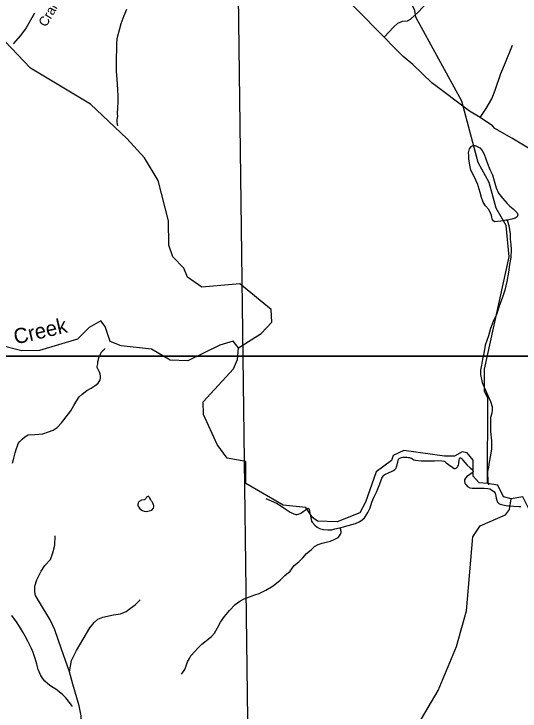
# Model space of a CAD drawing. Extents: x 2082433 to 2279600, y 546599 to 755198.
# Drawn here: x 2169582 to 2174588, y 642261 to 649151 of the extents above; entities that cross this region are included whole.
import ezdxf

# ---------------------------------------------------------------- set-up
doc = ezdxf.new("R2010")
doc.units = 0
for name, color, linetype in [('Exist Boundary Political Fire Districts', 7, 'Continuous'), ('Exist Hydrographic Creek Single Shore', 7, 'Continuous'), ('Exist Hydrographic Creek Single Shore Label', 7, 'Continuous'), ('Exist Hydrographic Misc Water Feature', 7, 'Continuous'), ('Exist Road Non-System Type 51', 7, 'Continuous'), ('Exist Road Secondary Type 51 Attributed', 7, 'Continuous'), ('Exist Road Secondary Type 51 Label', 7, 'Continuous'), ('Map Preparation Inset Cut Line', 7, 'Continuous')]:
    doc.layers.add(name, color=color, linetype=linetype)

msp = doc.modelspace()

# ---------------------------------------------------------------- linework, layer by layer
at = {"layer": 'Exist Boundary Political Fire Districts'}
msp.add_lwpolyline([(2176828.8, 649452.8), (2171785.6, 650354.8), (2171948.8, 637839.7), (2172832.8, 635784.2), (2173348.3, 632047.1)], dxfattribs=at)
at = {"layer": 'Exist Hydrographic Creek Single Shore'}
for points in [[(2171801.3, 645851.4), (2172025.5, 645994.5), (2172132.5, 646103.8), (2172124.5, 646228.7), (2171814.5, 646484.3), (2171439.4, 646449.2), (2171297.5, 646550.5), (2171263.5, 646639.8), (2171154.4, 646750.2), (2171112.4, 646865.9), (2171111.6, 647105.4), (2171008.4, 647504.4), (2170874.5, 647730.1), (2170698.4, 647920.7), (2170338.5, 648259.3), (2169744.5, 648615.8), (2169426.4, 648947.1), (2169316.5, 649103.4), (2169241.5, 649278.8)], [(2171801.3, 645851.4), (2171750.5, 645918.1), (2171617.4, 645878.2), (2171302.4, 645723.9), (2171127.3, 645730.7), (2170943.4, 645839.4), (2170643.4, 645871.7), (2170534.5, 645913.3), (2170483.5, 646061.9), (2170441.4, 646118.5), (2170325.4, 646052.1), (2170209.5, 645936.3), (2169835.5, 645825.8), (2169660.4, 645822.8), (2169451.4, 645873), (2169310.3, 645948), (2168630.4, 646785.2), (2168436.4, 647208.9), (2168333.5, 647781.8), (2168207.4, 647889.4)], [(2174266.5, 644509), (2174182.4, 644517.2), (2174124.4, 644584), (2174123.4, 644741.4), (2174064.5, 644814.8), (2174014.5, 644822.4), (2173939.4, 644781.3), (2173839.4, 644780), (2173439.5, 644837.4), (2173331.4, 644787.1), (2173315.4, 644738.2), (2173165.3, 644626.5), (2173059.3, 644326.8), (2173001.5, 644219.8), (2172777.4, 644132.4), (2172585.4, 644139.7), (2172535.4, 644173.4), (2172468.4, 644273.2), (2172243.4, 644297.5), (2171875.4, 644511.6), (2171874.3, 644728.1), (2171690.4, 644761.4), (2171590.3, 644894.6), (2171455.4, 645192.6), (2171454.4, 645317.3), (2171752.3, 645642.5), (2171793.3, 645736.8), (2171801.3, 645851.4)], [(2174500.4, 644359.9), (2174425.4, 644377.8), (2174366.5, 644493.8), (2174266.5, 644509)], [(2175739.4, 643291.6), (2175011.4, 643870.6), (2174959.4, 644130.8), (2174926.5, 644164.2), (2174717.4, 644221), (2174675.4, 644261.2), (2174616.5, 644377.2), (2174500.4, 644359.9)]]:
    msp.add_lwpolyline(points, dxfattribs=at)
at = {"layer": 'Exist Hydrographic Misc Water Feature'}
for points in [[(2174266.5, 644509), (2174269.6, 645358.4), (2174236.6, 645418.2), (2174234.5, 645641.3), (2174478.5, 646751.6), (2174451.5, 647060.5), (2174350.6, 647233.1), (2174282.5, 647483.7), (2174173.4, 647682.8), (2174011.4, 648289.6), (2173557.5, 649118.9), (2173548.4, 649184.7), (2173497.6, 649294), (2173421.5, 649567.8), (2173093.6, 650132.1), (2172616.5, 650505.9), (2172506.6, 650678.7), (2172522.6, 650871.9), (2172571.6, 651021.8), (2172819.5, 651338.2), (2173259.5, 651640.9)], [(2170694.7, 649193.4), (2170668.6, 649131.6), (2170638.9, 649053.4), (2170623.9, 648991.2), (2170611.6, 648953.3), (2170600.2, 648905.1), (2170596.5, 648857), (2170594.6, 648825.3), (2170594.6, 648799.3), (2170593, 648721.3), (2170593.2, 648661.2), (2170592.2, 648583.1), (2170598.1, 648507.6), (2170606.7, 648403.2), (2170609, 648337.6), (2170609.8, 648283.5), (2170607.7, 648223.4), (2170604, 648165.6), (2170604.5, 648141.6), (2170600.4, 648109.4), (2170600.8, 648081.3), (2170603, 648057.5), (2170604.9, 648045.4)], [(2174458.6, 647113.8), (2174450.6, 647111.8), (2174396.9, 647103.3), (2174334.8, 647095.2), (2174314.9, 647112.8), (2174304.6, 647158.6), (2174296.4, 647186.6), (2174276.1, 647222.5), (2174246, 647256.2), (2174224, 647292), (2174205.8, 647336.2), (2174193.3, 647385.9), (2174173.2, 647453.9), (2174168.7, 647465.8), (2174150.6, 647507.9), (2174120.1, 647569.7), (2174102.2, 647607.3), (2174089.7, 647657.5), (2174079.7, 647719.4), (2174079.5, 647751.1), (2174079.1, 647777.1), (2174081.1, 647791.4), (2174085, 647805.4), (2174089.1, 647819.4), (2174100.6, 647835.5), (2174108.8, 647843.6), (2174116.8, 647847.7), (2174126.8, 647849.4), (2174144.7, 647849.5)], [(2174144.7, 647849.5), (2174158.4, 647845.8), (2174188.8, 647827.9), (2174212.8, 647801.9), (2174231.2, 647764.2), (2174249.5, 647718.1), (2174264, 647672.5), (2174288, 647612.5), (2174314.3, 647560.7), (2174330.7, 647501), (2174350.8, 647431), (2174375.4, 647379.1), (2174415.6, 647329.2), (2174460.1, 647277.5), (2174487.9, 647251.7), (2174520.3, 647226.2), (2174543.9, 647200.3), (2174558.3, 647184.3), (2174564.2, 647166.4), (2174560.5, 647146.3), (2174540.8, 647132.2), (2174506.8, 647122), (2174458.6, 647113.8)], [(2174458.6, 647113.8), (2174475, 647061.8), (2174483, 647018.1), (2174489.4, 646979.8), (2174491.4, 646925.9), (2174496.1, 646874.1), (2174498.4, 646821.9), (2174497, 646743.8), (2174483.2, 646674.1), (2174473.8, 646598.1), (2174456, 646505.8), (2174436.9, 646421.9), (2174414.9, 646351.8), (2174381.7, 646263.6), (2174353.8, 646181.4), (2174322.3, 646111.2), (2174296.8, 646043.2), (2174277.1, 645971.2), (2174243.7, 645876.8), (2174228.3, 645794.8), (2174216.7, 645740.6), (2174205, 645680.7), (2174195.1, 645630.7), (2174195.3, 645586.9), (2174213.8, 645509), (2174256.4, 645409.3), (2174294.8, 645321.6), (2174311.4, 645267.6), (2174311.4, 645239.6), (2174307.9, 645205.7), (2174295.8, 645161.7), (2174294.2, 645133.5), (2174294, 645089.3), (2174296.6, 645023.6), (2174305, 644933.6), (2174305.4, 644849.5), (2174291.9, 644773.7), (2174282.5, 644721.6), (2174274.5, 644671.7), (2174266.7, 644629.5), (2174267.1, 644593.7), (2174269.2, 644559.4), (2174269.2, 644529.8), (2174273.5, 644511.7), (2174275.7, 644497.5)], [(2169566.3, 644710.8), (2169581.9, 644760.8), (2169595.6, 644813.1), (2169607.3, 644857.1), (2169617.1, 644883.2), (2169624.9, 644905.2), (2169641.1, 644925), (2169662.5, 644949.3), (2169688.7, 644971.4), (2169722.3, 644989.8), (2169788.6, 644994), (2169868.1, 645002.7), (2169922.3, 645020.9), (2169970.2, 645039.1), (2170008, 645063.5), (2170051.6, 645109.5), (2170144.9, 645228.1), (2170172.8, 645280.2), (2170204.6, 645330.2), (2170226.1, 645368.3), (2170256.1, 645394.6), (2170303.9, 645428.8), (2170345.7, 645453.3), (2170385.5, 645477.3), (2170413.4, 645501.4), (2170435.1, 645533.4), (2170436.9, 645549.4), (2170438.8, 645575.5), (2170435.1, 645591.4), (2170428.7, 645609.4), (2170416.6, 645631.5), (2170410.5, 645643.4), (2170406.6, 645655.3), (2170406.4, 645667.1), (2170410.3, 645693.3), (2170412.1, 645711.3), (2170417.7, 645737.2), (2170422, 645753.2), (2170427.7, 645767.3), (2170435.7, 645781.5), (2170439.8, 645793.5), (2170445.7, 645803.5), (2170463.6, 645823.6), (2170483.5, 645843.7)], [(2172808.6, 644073.6), (2172850.4, 644085.9), (2172924.4, 644103.9), (2172960.1, 644116.4), (2172996.4, 644132.4), (2173023.7, 644148.6), (2173047.9, 644170.9), (2173063.4, 644190.8), (2173081.5, 644225), (2173103.6, 644271.1), (2173122.9, 644325), (2173142.4, 644371.1), (2173166.4, 644425.5), (2173193.9, 644491.5), (2173209.9, 644533.7), (2173219.7, 644561.8), (2173233.4, 644583.7), (2173241.6, 644593.8), (2173249.4, 644599.9), (2173291.5, 644619.9), (2173315.2, 644630.1), (2173335.1, 644638.1), (2173349.3, 644648.5), (2173361, 644662.5), (2173367.1, 644676.2), (2173370.8, 644694.3), (2173374.9, 644710.4), (2173378.6, 644722.4), (2173386.2, 644750.4), (2173392.1, 644758.4), (2173404.4, 644762.6), (2173416.3, 644768.5), (2173428.2, 644770.8), (2173442.4, 644770.7), (2173452.4, 644770.8), (2173466.6, 644771.1), (2173484.6, 644767.2), (2173494.5, 644767.3), (2173500.4, 644765.2), (2173506.2, 644761.1), (2173512.7, 644759.3), (2173526.2, 644749.5), (2173538.3, 644743.2), (2173554.3, 644739.6), (2173610.5, 644733.9), (2173650.3, 644734), (2173678.4, 644734.2), (2173720.6, 644734.3), (2173740.5, 644734.6), (2173772.3, 644736.7), (2173814.3, 644732.8), (2173836.5, 644731), (2173844.3, 644727), (2173848.4, 644723.1), (2173858.4, 644715.1), (2173878.7, 644699.5), (2173922.8, 644669.7), (2173934.7, 644659.8), (2173940.7, 644657.7), (2173945, 644657.8), (2173954.6, 644661.7), (2173962.4, 644667.8), (2173969, 644673.7), (2173972.4, 644680.1), (2173978.6, 644691.7), (2173980.6, 644706), (2173982.3, 644713.8), (2173984.7, 644737.8), (2173988, 644755.9), (2173990.5, 644762.1), (2173994, 644766), (2174000.1, 644763.9), (2174004.4, 644762), (2174012, 644754), (2174022.5, 644740.2), (2174040.5, 644718), (2174064.7, 644690.4), (2174092.6, 644666.4), (2174114.7, 644648.8), (2174120.7, 644638.6), (2174122.9, 644628.5), (2174120.7, 644620.7), (2174115, 644616.7), (2174087.5, 644596.6), (2174061.4, 644578.2), (2174047.7, 644562.4), (2174039.5, 644546.2), (2174037.6, 644532.3), (2174041.5, 644518.3), (2174045.4, 644508.4), (2174053.6, 644496.2), (2174068, 644482.3), (2174092, 644468.5), (2174113.9, 644464.8), (2174144.1, 644464.7), (2174167.9, 644465.2), (2174199.8, 644465.2), (2174233.5, 644463.4), (2174267.7, 644461.5), (2174287.8, 644457.6)], [(2174287.8, 644457.6), (2174305.6, 644448), (2174319.8, 644437.7), (2174328.2, 644432), (2174339.9, 644416.1), (2174346, 644402.1), (2174348.1, 644388.1), (2174352.6, 644364.3), (2174356.5, 644344.2), (2174362.7, 644330.3), (2174370.7, 644320.1), (2174378.9, 644312.5), (2174390.5, 644306.2), (2174418.6, 644298.7), (2174448.6, 644292.6), (2174474.6, 644290.7), (2174486.7, 644288.8)], [(2170941.8, 644336.6), (2170931.5, 644356.8), (2170923.5, 644372.7), (2170919.6, 644376.5), (2170915.1, 644380.8), (2170909.6, 644382.5), (2170905.3, 644380.7), (2170893.2, 644376.4), (2170885.8, 644362.6), (2170871.8, 644350.5), (2170843.6, 644344.2), (2170822, 644334.1), (2170812.2, 644326.2), (2170809.9, 644318), (2170805.8, 644304), (2170808.3, 644289.9), (2170816.1, 644276.2), (2170828.4, 644260.1), (2170852, 644244.4), (2170868.6, 644236.6), (2170892.1, 644232.6), (2170918.2, 644238.8), (2170944.2, 644246.7), (2170962.1, 644267.1), (2170966.2, 644281.1), (2170966.2, 644288.8), (2170951.6, 644326.7), (2170941.8, 644336.6)], [(2171706.3, 640487), (2172559.4, 641342.1), (2173008.4, 641595.5), (2173514.3, 642014.9), (2173778.4, 642465.5), (2173958.5, 642898.1), (2174056.5, 643250.4), (2174119.5, 643983.8), (2174193.5, 644090.6), (2174442.4, 644200.4), (2174484.5, 644252), (2174500.4, 644359.9)], [(2172073, 644361.2), (2172127.2, 644339.6), (2172177.2, 644315.8), (2172221.5, 644290.1), (2172265.4, 644260.3), (2172314, 644228.6), (2172349.9, 644210.6), (2172370, 644204.7), (2172384.1, 644205.1), (2172395.8, 644207), (2172413.8, 644213.2), (2172425.9, 644219.4), (2172443.6, 644233.4), (2172461.6, 644247.3), (2172477.8, 644259.4), (2172485.6, 644263.5), (2172492, 644265.4), (2172495.9, 644263.6), (2172500, 644259.8), (2172501.8, 644255.8), (2172505.5, 644237.8), (2172510, 644213.6), (2172516, 644188), (2172520.5, 644155.7), (2172524.2, 644137.6), (2172530.7, 644127.8), (2172558.4, 644098), (2172581, 644080), (2172602.9, 644066.2), (2172644.5, 644056.6), (2172686.8, 644052.7), (2172724.7, 644053), (2172754.6, 644061.1), (2172800.6, 644071.6), (2172808.6, 644073.6)], [(2174486.7, 644288.8), (2174526.9, 644285.2), (2174576.7, 644283.3), (2174596.8, 644281.5)], [(2171239.3, 642627.2), (2171259.2, 642651.4), (2171270.9, 642671.1), (2171288.7, 642719.6), (2171298.4, 642747.3), (2171316.6, 642779.4), (2171332.2, 642807.5), (2171372, 642849.7), (2171401.5, 642884.2), (2171441.5, 642922.4), (2171469.4, 642944.1), (2171535, 642996.6), (2171567, 643032.8), (2171594.9, 643084.9), (2171624.2, 643140.9), (2171664.2, 643197.3), (2171715.4, 643255.7), (2171771, 643313.8), (2171815.1, 643348.1), (2171859.2, 643370.2), (2171912.7, 643390.5), (2171962.9, 643408.9), (2172008.7, 643423.1), (2172074.5, 643455.7), (2172146, 643498), (2172213.7, 643554.3), (2172261.3, 643600.7), (2172313.4, 643644.8), (2172355, 643700.9), (2172398.9, 643737.2), (2172438.4, 643775.5), (2172476, 643817.7), (2172521.9, 643856.1), (2172553.7, 643886.2), (2172591.4, 643906.4), (2172631.2, 643920.7), (2172671.2, 643930.9), (2172711.2, 643941.1), (2172757.1, 643959.3), (2172787.4, 643977.4), (2172801.2, 643991.5), (2172812.7, 644009.7), (2172817, 644027.3), (2172817, 644037.5), (2172816.6, 644045.6), (2172814.5, 644051.6), (2172808.6, 644073.6)], [(2170161.3, 642305.1), (2170149.7, 642321.1), (2170137.4, 642337.1), (2170113.2, 642370.8), (2170090.8, 642394.9), (2170065, 642420.6), (2170028.7, 642452.5), (2169994.8, 642476.3), (2169956.1, 642502), (2169932.5, 642517.7), (2169912.6, 642533.7), (2169888, 642557.7), (2169865.9, 642587.4), (2169846, 642619.2), (2169821.6, 642671.2), (2169807, 642724.9), (2169793.1, 642780.9), (2169770.7, 642838.6), (2169756.2, 642878.6), (2169734.4, 642918.4), (2169719.7, 642950.6), (2169691.4, 643002.3), (2169667.6, 643048.1), (2169637.2, 643096.1), (2169607.1, 643141.6), (2169562.4, 643205.5)]]:
    msp.add_lwpolyline(points, dxfattribs=at)
at = {"layer": 'Exist Road Non-System Type 51'}
for points in [[(2173244.4, 648921.5), (2173334.8, 649021.5), (2173380.4, 649060.1), (2173424.2, 649079.4), (2173473.4, 649084.6), (2173503.2, 649100.4), (2173578.6, 649167.1), (2173715.5, 649316.2), (2173741.8, 649358.3), (2173750.6, 649386.4), (2173747.1, 649419.7), (2173727.8, 649461.8), (2173689.2, 649514.5), (2173678.6, 649554.8), (2173671.6, 649591.7), (2173695.3, 649665.4)], [(2174192.7, 648128.4), (2174253.2, 648217.9), (2174309.4, 648310.9), (2174341, 648396.9), (2174397.1, 648561.8), (2174442.7, 648670.6), (2174512, 648842.5)], [(2170132.6, 642648.6), (2170052.2, 642871.4), (2169986.2, 643062.6), (2169941.2, 643164.2), (2169835.2, 643337.8), (2169796.4, 643404.5), (2169788.5, 643438.1), (2169789.5, 643496.3), (2169809.5, 643557.2), (2169850.8, 643643.5), (2169888.1, 643698.3), (2169941.8, 643759.4), (2169967, 643824), (2169986.6, 643900.3), (2169991, 643994.7)], [(2170132.6, 642648.6), (2170149.6, 642762.2), (2170201.9, 642858.9), (2170333.7, 643084.2), (2170375.2, 643136.7), (2170413, 643168.4), (2170461.2, 643189.1), (2170568, 643211.7), (2170635.9, 643222.7), (2170692.2, 643246.5), (2170736, 643277.2), (2170782.1, 643312), (2170830.7, 643361.8)], [(2170230.4, 642106.6), (2170245.3, 642156.1), (2170246.3, 642214.3), (2170228.6, 642314), (2170163.3, 642526.6), (2170132.6, 642648.6)]]:
    msp.add_lwpolyline(points, dxfattribs=at)
at = {"layer": 'Exist Road Secondary Type 51 Attributed'}
for points in [[(2174735.7, 647784.6), (2174507.6, 647924.9), (2174339.6, 648019.3), (2174315.5, 648046), (2174192.7, 648128.4), (2174089.2, 648189.8), (2173713.7, 648470.6), (2173528.6, 648653), (2173432.1, 648732), (2173340.9, 648817.9), (2173244.4, 648921.5), (2172953.2, 649216.2), (2172625.4, 649517.7), (2172454, 649705.7), (2172350.6, 649792.6), (2172279.5, 649872.4), (2172151.4, 650011), (2172035.6, 650118), (2171965.4, 650188.2), (2171775.9, 650356.6), (2171654.9, 650451.4), (2171458.7, 650573.2)], [(2169783.6, 649157.8), (2169701.8, 649013.5), (2169646.3, 648937.3), (2169574.2, 648856.8)]]:
    msp.add_lwpolyline(points, dxfattribs=at)
at = {"layer": 'Map Preparation Inset Cut Line'}
for points in [[(2115667.4, 674476.7), (2179108.5, 674476.7), (2179108.5, 645771.4), (2163899.7, 645768.1), (2163899.7, 630228.2), (2103425.3, 630228.2), (2103425.3, 662094.1)], [(2163899.7, 645768.1), (2179108.5, 645768.1), (2179108.5, 630228.2), (2163899.7, 630228.2)]]:
    msp.add_lwpolyline(points, close=True, dxfattribs=at)

# ---------------------------------------------------------------- texts
at = {"layer": 'Exist Hydrographic Creek Single Shore Label'}
msp.add_text('Creek', height=150, rotation=13.14141, dxfattribs=at).set_placement((2169598.1, 645883.6))
at = {"layer": 'Exist Road Secondary Type 51 Label'}
msp.add_text('Crantock', height=95, rotation=59.61517, dxfattribs=at).set_placement((2169899.4, 649015.3))

doc.saveas('drawing.dxf')
